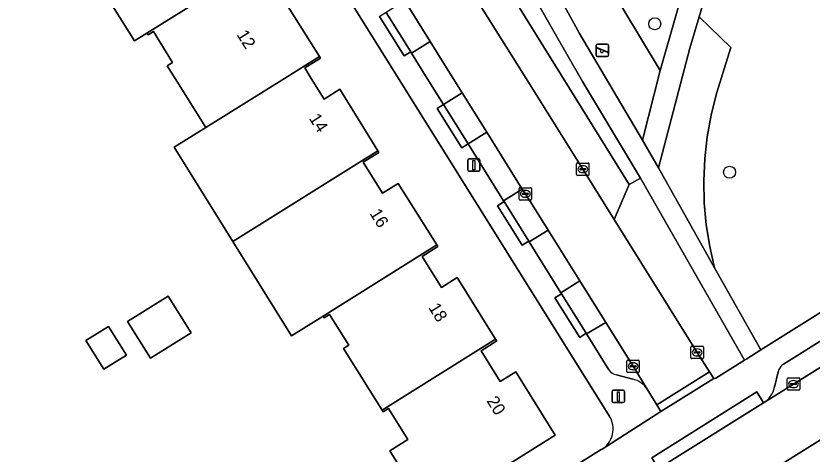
# Model space of a CAD drawing. Extents: x 158835 to 160077, y 386387 to 387778.
# Drawn here: x 159128.3 to 159192.9, y 386969.6 to 387005.1 of the extents above; entities that cross this region are included whole.
import ezdxf

# ---------------------------------------------------------------- set-up
doc = ezdxf.new("R2010")
doc.units = 0
for name, color, linetype in [('IMGEO_Boom', 7, 'Continuous'), ('IMGEO_Erf', 7, 'Continuous'), ('IMGEO_Groenvoorziening', 7, 'Continuous'), ('IMGEO_Kolk', 7, 'Continuous'), ('IMGEO_Lichtmast', 7, 'Continuous'), ('IMGEO_Pand', 7, 'Continuous'), ('IMGEO_Pand_nummerreeks', 7, 'Continuous'), ('IMGEO_Parkeervlak_open', 7, 'Continuous'), ('IMGEO_Rijbaan_lokaal_gesloten', 7, 'Continuous'), ('IMGEO_Rijbaan_lokaal_open', 7, 'Continuous'), ('IMGEO_Speelvoorziening', 7, 'Continuous'), ('IMGEO_Terreindeel_zand', 7, 'Continuous'), ('IMGEO_Voetpad_halfverhard', 7, 'Continuous'), ('IMGEO_Voetpad_open', 7, 'Continuous')]:
    doc.layers.add(name, color=color, linetype=linetype)

msp = doc.modelspace()

# ---------------------------------------------------------------- linework, layer by layer
at = {"layer": 'IMGEO_Boom'}
for centre in [(159180.113, 387004.425), (159186.182, 386992.396)]:
    msp.add_circle(centre, 0.489, dxfattribs=at)
at = {"layer": 'IMGEO_Erf'}
for points in [[(159176.412, 386972.666), (159127.342, 387051.2), (159120.104, 387062.784), (159113.472, 387073.398)], [(159161.825, 386964.711), (159158.624, 386969.839), (159160.082, 386970.749), (159158.521, 386973.249), (159158.088, 386972.979), (159158.003, 386973.115), (159154.887, 386978.106), (159155.319, 386978.376), (159153.753, 386980.885), (159153.321, 386980.615), (159153.236, 386980.751), (159150.668, 386979.153), (159145.903, 386986.785), (159141.135, 386994.421), (159143.709, 386996.028), (159141.229, 387000), (159140.593, 387001.019), (159141.025, 387001.289), (159139.459, 387003.797), (159139.027, 387003.527), (159138.942, 387003.663), (159137.925, 387003.028), (159134.814, 387008.011)], [(159149.792, 387006.756), (159152.922, 387001.77), (159153.007, 387001.634), (159151.737, 387000.844), (159152.262, 387000), (159153.3, 386998.329), (159154.57, 386999.118), (159157.671, 386994.13), (159157.755, 386993.994), (159156.484, 386993.205), (159158.043, 386990.697), (159159.313, 386991.487), (159162.444, 386986.51), (159162.529, 386986.375), (159161.258, 386985.582), (159162.828, 386983.066), (159164.099, 386983.859), (159167.213, 386978.869), (159167.297, 386978.734), (159166.027, 386977.941), (159167.591, 386975.434), (159168.862, 386976.227), (159172.044, 386971.102), (159166.089, 386967.372)], [(159167.663, 386964.86), (159175.771, 386969.935)]]:
    msp.add_lwpolyline(points, dxfattribs=at)
for points in [[(159137.371, 386980.307), (159140.662, 386982.363), (159142.514, 386979.397), (159139.222, 386977.342)], [(159133.992, 386978.764), (159135.834, 386979.914), (159137.289, 386977.585), (159135.446, 386976.434)]]:
    msp.add_lwpolyline(points, close=True, dxfattribs=at)
msp.add_arc((159174.827, 386971.597), 1.912, 299.5884, 33.99371, dxfattribs=at)
at = {"layer": 'IMGEO_Groenvoorziening'}
for points in [[(159145.724, 387044.428), (159144.539, 387040.277), (159153.626, 387025.725), (159163.428, 387009.991), (159169.676, 387000), (159174.277, 386992.643), (159176.816, 386988.577), (159178.034, 386991.406), (159146.011, 387042.982)], [(159146.011, 387042.982), (159178.034, 386991.406), (159178.96, 386991.921), (159174.259, 386999.753), (159172.04, 387003.598), (159170.055, 387007.101), (159163.903, 387018.599), (159150.526, 387042.058)], [(159165.29, 387019.57), (159172.487, 387006.424), (159175.933, 387008.266), (159177.531, 387005.656), (159180.556, 387000.642), (159183.256, 387010.078), (159175.842, 387012.351), (159175.287, 387021.172)], [(159188.5, 387015.039), (159186.664, 387014.954), (159186.637, 387014.948), (159183.711, 387004.977), (159186.276, 387002.514), (159185.499, 387000), (159185.417, 386999.733), (159185.119, 386998.764), (159184.685, 386997.031), (159184.369, 386995.273), (159184.17, 386993.498), (159184.092, 386991.713), (159184.133, 386989.927), (159184.295, 386988.147), (159184.575, 386986.383), (159184.968, 386984.664), (159188.722, 386978.002), (159215.379, 386994.706)]]:
    msp.add_lwpolyline(points, dxfattribs=at)
for points in [[(159184.369, 386995.273), (159184.685, 386997.031), (159185.119, 386998.764), (159185.417, 386999.733), (159185.499, 387000), (159186.276, 387002.514), (159183.711, 387004.977), (159182.965, 387002.434), (159180.415, 386992.744), (159184.968, 386984.664), (159184.575, 386986.383), (159184.295, 386988.147), (159184.133, 386989.927), (159184.092, 386991.713), (159184.17, 386993.498)], [(159187.401, 386977.166), (159178.96, 386991.921), (159178.034, 386991.406), (159176.816, 386988.577), (159183.547, 386977.799), (159184.554, 386976.238), (159184.906, 386975.691), (159185.077, 386975.712)]]:
    msp.add_lwpolyline(points, close=True, dxfattribs=at)
at = {"layer": 'IMGEO_Kolk'}
for p, q in [((159173.781, 386992.217), (159173.781, 386993.069)), ((159173.856, 386993.143), (159174.708, 386993.143)), ((159174.083, 386992.686), (159174.481, 386992.686)), ((159174.269, 386992.923), (159174.294, 386992.923)), ((159174.782, 386993.069), (159174.782, 386992.217)), ((159174.708, 386992.143), (159173.856, 386992.143)), ((159174.04, 386992.637), (159174.04, 386992.649)), ((159174.478, 386992.6), (159174.08, 386992.6)), ((159174.292, 386992.363), (159174.267, 386992.363)), ((159174.524, 386992.649), (159174.524, 386992.637)), ((159169.123, 386990.22), (159169.123, 386991.072)), ((159169.198, 386991.146), (159170.05, 386991.146)), ((159169.611, 386990.926), (159169.636, 386990.926)), ((159170.124, 386991.072), (159170.124, 386990.22)), ((159170.05, 386990.146), (159169.198, 386990.146)), ((159169.382, 386990.64), (159169.382, 386990.652)), ((159169.82, 386990.603), (159169.422, 386990.603)), ((159169.425, 386990.689), (159169.823, 386990.689)), ((159169.634, 386990.366), (159169.609, 386990.366)), ((159169.866, 386990.652), (159169.866, 386990.64)), ((159183.052, 386977.373), (159183.052, 386978.225)), ((159183.127, 386978.299), (159183.979, 386978.299)), ((159183.354, 386977.842), (159183.752, 386977.842)), ((159183.54, 386978.079), (159183.565, 386978.079)), ((159184.053, 386978.225), (159184.053, 386977.373)), ((159177.934, 386977.176), (159178.786, 386977.176)), ((159183.979, 386977.299), (159183.127, 386977.299)), ((159183.311, 386977.793), (159183.311, 386977.805)), ((159183.749, 386977.756), (159183.351, 386977.756)), ((159183.563, 386977.519), (159183.538, 386977.519)), ((159183.795, 386977.805), (159183.795, 386977.793)), ((159177.859, 386976.25), (159177.859, 386977.102)), ((159178.118, 386976.67), (159178.118, 386976.682)), ((159178.556, 386976.633), (159178.158, 386976.633)), ((159178.161, 386976.719), (159178.559, 386976.719)), ((159178.347, 386976.956), (159178.372, 386976.956)), ((159178.602, 386976.682), (159178.602, 386976.67)), ((159178.86, 386977.102), (159178.86, 386976.25)), ((159178.786, 386976.176), (159177.934, 386976.176)), ((159178.37, 386976.396), (159178.345, 386976.396)), ((159190.863, 386974.812), (159190.863, 386975.664)), ((159190.938, 386975.738), (159191.79, 386975.738)), ((159191.122, 386975.232), (159191.122, 386975.244)), ((159191.165, 386975.281), (159191.563, 386975.281)), ((159191.351, 386975.518), (159191.376, 386975.518)), ((159191.606, 386975.244), (159191.606, 386975.232)), ((159191.864, 386975.664), (159191.864, 386974.812)), ((159191.79, 386974.738), (159190.938, 386974.738)), ((159191.56, 386975.195), (159191.162, 386975.195)), ((159191.374, 386974.958), (159191.349, 386974.958))]:
    msp.add_line(p, q, dxfattribs=at)
for points in [[(159173.781, 386992.217), (159173.781, 386993.069)], [(159173.856, 386993.143), (159174.708, 386993.143)], [(159174.782, 386993.069), (159174.782, 386992.217)], [(159174.708, 386992.143), (159173.856, 386992.143)], [(159169.123, 386990.22), (159169.123, 386991.072)], [(159169.198, 386991.146), (159170.05, 386991.146)], [(159170.124, 386991.072), (159170.124, 386990.22)], [(159170.05, 386990.146), (159169.198, 386990.146)], [(159183.052, 386977.373), (159183.052, 386978.225)], [(159183.127, 386978.299), (159183.979, 386978.299)], [(159184.053, 386978.225), (159184.053, 386977.373)], [(159177.934, 386977.176), (159178.786, 386977.176)], [(159183.979, 386977.299), (159183.127, 386977.299)], [(159177.859, 386976.25), (159177.859, 386977.102)], [(159178.86, 386977.102), (159178.86, 386976.25)], [(159178.786, 386976.176), (159177.934, 386976.176)], [(159190.863, 386974.812), (159190.863, 386975.664)], [(159190.938, 386975.738), (159191.79, 386975.738)], [(159191.864, 386975.664), (159191.864, 386974.812)], [(159191.79, 386974.738), (159190.938, 386974.738)]]:
    msp.add_lwpolyline(points, dxfattribs=at)
for centre, radius, start, end in [((159173.858, 386993.067), 0.0765, 91.55205, 178.44795), ((159173.858, 386993.067), 0.0765, 91.55205, 178.44795), ((159174.08, 386992.646), 0.0403, 85.87752, 175.75265), ((159174.485, 386992.648), 0.0386, 1.73085, 96.63898), ((159174.706, 386993.067), 0.0765, 1.55205, 88.44795), ((159174.706, 386993.067), 0.0765, 1.55205, 88.44795), ((159173.858, 386992.219), 0.0765, 181.55205, 268.44795), ((159173.858, 386992.219), 0.0765, 181.55205, 268.44795), ((159174.077, 386992.636), 0.0366, 178.93798, 274.71019), ((159174.481, 386992.643), 0.043, 264.86636, 352.45326), ((159174.706, 386992.219), 0.0765, 271.55205, 358.44795), ((159174.706, 386992.219), 0.0765, 271.55205, 358.44795), ((159169.2, 386991.07), 0.0765, 91.55205, 178.44795), ((159169.2, 386991.07), 0.0765, 91.55205, 178.44795), ((159170.048, 386991.07), 0.0765, 1.55205, 88.44795), ((159170.048, 386991.07), 0.0765, 1.55205, 88.44795), ((159169.2, 386990.222), 0.0765, 181.55205, 268.44795), ((159169.2, 386990.222), 0.0765, 181.55205, 268.44795), ((159169.422, 386990.649), 0.0403, 85.87752, 175.75265), ((159169.419, 386990.639), 0.0366, 178.93798, 274.71019), ((159169.823, 386990.646), 0.043, 264.86636, 352.45326), ((159169.827, 386990.651), 0.0386, 1.73085, 96.63898), ((159170.048, 386990.222), 0.0765, 271.55205, 358.44795), ((159170.048, 386990.222), 0.0765, 271.55205, 358.44795), ((159183.129, 386978.223), 0.0765, 91.55205, 178.44795), ((159183.129, 386978.223), 0.0765, 91.55205, 178.44795), ((159183.351, 386977.802), 0.0403, 85.87752, 175.75265), ((159183.756, 386977.804), 0.0386, 1.73085, 96.63898), ((159183.977, 386978.223), 0.0765, 1.55205, 88.44795), ((159183.977, 386978.223), 0.0765, 1.55205, 88.44795), ((159177.936, 386977.1), 0.0765, 91.55205, 178.44795), ((159177.936, 386977.1), 0.0765, 91.55205, 178.44795), ((159178.784, 386977.1), 0.0765, 1.55205, 88.44795), ((159178.784, 386977.1), 0.0765, 1.55205, 88.44795), ((159183.129, 386977.375), 0.0765, 181.55205, 268.44795), ((159183.129, 386977.375), 0.0765, 181.55205, 268.44795), ((159183.348, 386977.792), 0.0366, 178.93798, 274.71019), ((159183.752, 386977.799), 0.043, 264.86636, 352.45326), ((159183.977, 386977.375), 0.0765, 271.55205, 358.44795), ((159183.977, 386977.375), 0.0765, 271.55205, 358.44795), ((159178.158, 386976.679), 0.0403, 85.87752, 175.75265), ((159178.155, 386976.669), 0.0366, 178.93798, 274.71019), ((159178.559, 386976.676), 0.043, 264.86636, 352.45326), ((159178.563, 386976.681), 0.0386, 1.73085, 96.63898), ((159177.936, 386976.252), 0.0765, 181.55205, 268.44795), ((159177.936, 386976.252), 0.0765, 181.55205, 268.44795), ((159178.784, 386976.252), 0.0765, 271.55205, 358.44795), ((159178.784, 386976.252), 0.0765, 271.55205, 358.44795), ((159190.94, 386975.662), 0.0765, 91.55205, 178.44795), ((159190.94, 386975.662), 0.0765, 91.55205, 178.44795), ((159191.162, 386975.241), 0.0403, 85.87752, 175.75265), ((159191.159, 386975.231), 0.0366, 178.93798, 274.71019), ((159191.563, 386975.238), 0.043, 264.86636, 352.45326), ((159191.567, 386975.243), 0.0386, 1.73085, 96.63898), ((159191.788, 386975.662), 0.0765, 1.55205, 88.44795), ((159191.788, 386975.662), 0.0765, 1.55205, 88.44795), ((159190.94, 386974.814), 0.0765, 181.55205, 268.44795), ((159190.94, 386974.814), 0.0765, 181.55205, 268.44795), ((159191.788, 386974.814), 0.0765, 271.55205, 358.44795), ((159191.788, 386974.814), 0.0765, 271.55205, 358.44795)]:
    msp.add_arc(centre, radius, start, end, dxfattribs=at)
for centre, major_axis, ratio, start_param, end_param in [((159174.268, 386992.643), (-0.387, 0.002), 0.722429, 4.712389, 7.853982), ((159174.293, 386992.643), (-0.39, 0.002), 0.717154, 1.570796, 4.712389), ((159169.61, 386990.646), (-0.387, 0.002), 0.722429, 4.712389, 7.853982), ((159169.635, 386990.646), (-0.39, 0.002), 0.717154, 1.570796, 4.712389), ((159183.539, 386977.799), (-0.387, 0.002), 0.722429, 4.712389, 7.853982), ((159183.564, 386977.799), (-0.39, 0.002), 0.717154, 1.570796, 4.712389), ((159178.346, 386976.676), (-0.387, 0.002), 0.722429, 4.712389, 7.853982), ((159178.371, 386976.676), (-0.39, 0.002), 0.717154, 1.570796, 4.712389), ((159191.35, 386975.238), (-0.387, 0.002), 0.722429, 4.712389, 7.853982), ((159191.375, 386975.238), (-0.39, 0.002), 0.717154, 1.570796, 4.712389)]:
    msp.add_ellipse(centre, major_axis=major_axis, ratio=ratio, start_param=start_param, end_param=end_param, dxfattribs=at)
at = {"layer": 'IMGEO_Lichtmast'}
for p, q in [((159164.949, 386992.573), (159164.949, 386993.373)), ((159164.949, 386993.373), (159164.949, 386992.573)), ((159165.049, 386993.473), (159165.839, 386993.473)), ((159165.839, 386993.473), (159165.049, 386993.473)), ((159165.939, 386993.373), (159165.939, 386992.573)), ((159165.939, 386992.573), (159165.939, 386993.373)), ((159165.839, 386992.473), (159165.049, 386992.473)), ((159165.049, 386992.473), (159165.839, 386992.473)), ((159176.664, 386973.837), (159176.664, 386974.637)), ((159176.664, 386974.637), (159176.664, 386973.837)), ((159176.764, 386974.737), (159177.554, 386974.737)), ((159177.554, 386974.737), (159176.764, 386974.737)), ((159177.654, 386974.637), (159177.654, 386973.837)), ((159177.654, 386973.837), (159177.654, 386974.637)), ((159177.554, 386973.737), (159176.764, 386973.737)), ((159176.764, 386973.737), (159177.554, 386973.737))]:
    msp.add_line(p, q, dxfattribs=at)
for points in [[(159165.369, 386993.348), (159165.519, 386993.348), (159165.519, 386992.598), (159165.369, 386992.598), (159165.369, 386993.348)], [(159177.084, 386974.612), (159177.234, 386974.612), (159177.234, 386973.862), (159177.084, 386973.862), (159177.084, 386974.612)]]:
    msp.add_lwpolyline(points, dxfattribs=at)
for centre, start, end in [((159165.049, 386993.373), 90, 180), ((159165.049, 386993.373), 90, 180), ((159165.839, 386993.373), 0, 90), ((159165.839, 386993.373), 360, 90), ((159165.049, 386992.573), 180, 270), ((159165.049, 386992.573), 180, 270), ((159165.839, 386992.573), 270, 0), ((159165.839, 386992.573), 270, 0), ((159176.764, 386974.637), 90, 180), ((159176.764, 386974.637), 90, 180), ((159177.554, 386974.637), 0, 90), ((159177.554, 386974.637), 360, 90), ((159176.764, 386973.837), 180, 270), ((159176.764, 386973.837), 180, 270), ((159177.554, 386973.837), 270, 0), ((159177.554, 386973.837), 270, 0)]:
    msp.add_arc(centre, 0.1, start, end, dxfattribs=at)
at = {"layer": 'IMGEO_Pand'}
for points in [[(159148.139, 387009.408), (159145.029, 387014.397), (159143.758, 387013.604), (159142.195, 387016.112), (159143.466, 387016.904), (159143.382, 387017.039), (159134.188, 387011.296), (159134.273, 387011.16), (159134.706, 387011.43), (159136.272, 387008.921), (159134.814, 387008.011), (159137.925, 387003.028), (159138.942, 387003.663)], [(159152.922, 387001.77), (159149.792, 387006.756), (159148.521, 387005.964), (159146.953, 387008.48), (159148.224, 387009.272), (159148.139, 387009.408), (159138.942, 387003.663), (159139.027, 387003.527), (159139.459, 387003.797), (159141.025, 387001.289), (159140.593, 387001.019), (159141.229, 387000), (159143.709, 386996.028), (159150.082, 387000)], [(159141.135, 386994.421), (159145.903, 386986.785), (159157.671, 386994.13), (159154.57, 386999.118), (159153.3, 386998.329), (159152.262, 387000), (159151.737, 387000.844), (159153.007, 387001.634), (159152.922, 387001.77), (159150.082, 387000), (159143.709, 386996.028)], [(159150.668, 386979.153), (159153.236, 386980.751), (159162.444, 386986.51), (159159.313, 386991.487), (159158.043, 386990.697), (159156.484, 386993.205), (159157.755, 386993.994), (159157.671, 386994.13), (159145.903, 386986.785)], [(159167.213, 386978.869), (159164.099, 386983.859), (159162.828, 386983.066), (159161.258, 386985.582), (159162.529, 386986.375), (159162.444, 386986.51), (159153.236, 386980.751), (159153.321, 386980.615), (159153.753, 386980.885), (159155.319, 386978.376), (159154.887, 386978.106), (159158.003, 386973.115)], [(159137.371, 386980.307), (159139.222, 386977.342), (159142.514, 386979.397), (159140.662, 386982.363)], [(159133.992, 386978.764), (159135.446, 386976.434), (159137.289, 386977.585), (159135.834, 386979.914)], [(159167.663, 386964.86), (159166.089, 386967.372), (159172.044, 386971.102), (159168.862, 386976.227), (159167.591, 386975.434), (159166.027, 386977.941), (159167.297, 386978.734), (159167.213, 386978.869), (159158.003, 386973.115), (159158.088, 386972.979), (159158.521, 386973.249), (159160.082, 386970.749), (159158.624, 386969.839), (159161.825, 386964.711), (159162.19, 386964.939), (159163.761, 386962.422)]]:
    msp.add_lwpolyline(points, close=True, dxfattribs=at)
at = {"layer": 'IMGEO_Parkeervlak_open'}
for points in [[(159161.917, 387002.979), (159160.404, 387002.032), (159161.672, 387000), (159162.986, 386997.894), (159164.502, 386998.841), (159163.778, 387000)], [(159166.501, 386995.641), (159164.995, 386994.7), (159167.86, 386990.09), (159169.376, 386991.038)], [(159171.462, 386987.703), (159169.937, 386986.749), (159172.507, 386982.632), (159174.036, 386983.587)], [(159201.286, 386973.442), (159200.332, 386974.968), (159194.491, 386971.313), (159190.218, 386968.642), (159191.168, 386967.117), (159191.24, 386967.162)]]:
    msp.add_lwpolyline(points, close=True, dxfattribs=at)
for points in [[(159188.942, 386973.711), (159191.361, 386975.238), (159210.053, 386986.917), (159212.508, 386988.467)], [(159209.11, 386988.453), (159190.557, 386976.85)], [(159176.138, 386980.226), (159174.589, 386979.305), (159176.38, 386976.403)], [(159179.506, 386974.823), (159178.357, 386976.677), (159176.138, 386980.226)], [(159177.017, 386975.976), (159178.334, 386975.646)], [(159190.12, 386976.216), (159189.83, 386974.977)]]:
    msp.add_lwpolyline(points, dxfattribs=at)
for centre, radius, start, end in [((159191.06, 386976.036), 0.957, 121.70076, 169.14423), ((159177.23, 386976.982), 1.028, 214.26302, 258.06674), ((159177.87, 386973.739), 1.963, 33.52945, 76.31608), ((159187.808, 386975.451), 2.077, 303.10029, 346.8064)]:
    msp.add_arc(centre, radius, start, end, dxfattribs=at)
at = {"layer": 'IMGEO_Rijbaan_lokaal_gesloten'}
for points in [[(159210.053, 386986.917), (159191.361, 386975.238), (159188.942, 386973.711), (159180.429, 386968.39), (159177.5, 386966.596), (159158.066, 386954.455), (159131.114, 386937.622)], [(159141.241, 386938.069), (159143.513, 386939.491), (159154.604, 386946.403), (159159.702, 386949.581), (159161.463, 386950.678), (159169.809, 386955.89), (159174.889, 386959.062), (159180.293, 386962.436), (159185.031, 386965.399), (159190.218, 386968.642), (159194.491, 386971.313)]]:
    msp.add_lwpolyline(points, dxfattribs=at)
at = {"layer": 'IMGEO_Rijbaan_lokaal_open'}
msp.add_lwpolyline([(159159.848, 387006.291), (159161.917, 387002.979), (159163.778, 387000), (159164.502, 386998.841), (159166.501, 386995.641), (159169.376, 386991.038), (159169.621, 386990.646), (159171.462, 386987.703), (159174.036, 386983.587), (159176.138, 386980.226), (159178.357, 386976.677), (159179.506, 386974.823), (159180.276, 386973.564), (159184.554, 386976.238), (159183.547, 386977.799), (159176.816, 386988.577), (159174.277, 386992.643), (159169.676, 387000), (159163.428, 387009.991)], dxfattribs=at)
msp.add_lwpolyline([(159184.906, 386975.691), (159184.554, 386976.238), (159180.276, 386973.564), (159180.615, 386973.009)], close=True, dxfattribs=at)
at = {"layer": 'IMGEO_Speelvoorziening'}
for p, q in [((159175.368, 387001.882), (159175.368, 387002.682)), ((159175.368, 387002.682), (159175.368, 387001.882)), ((159175.751, 387002.31), (159175.412, 387002.447)), ((159175.437, 387002.507), (159176.313, 387002.154)), ((159175.468, 387002.782), (159176.258, 387002.782)), ((159176.258, 387002.782), (159175.468, 387002.782)), ((159176.358, 387002.682), (159176.358, 387001.882)), ((159176.358, 387001.882), (159176.358, 387002.682)), ((159176.258, 387001.782), (159175.468, 387001.782)), ((159175.468, 387001.782), (159176.258, 387001.782)), ((159176.289, 387002.094), (159175.949, 387002.231))]:
    msp.add_line(p, q, dxfattribs=at)
for centre, radius, start, end in [((159175.468, 387002.682), 0.1, 90, 180), ((159175.468, 387002.682), 0.1, 90, 180), ((159175.425, 387002.477), 0.0327, 68.07798, 248.07798), ((159176.258, 387002.682), 0.1, 0, 90), ((159176.258, 387002.682), 0.1, 360, 90), ((159175.468, 387001.882), 0.1, 180, 270), ((159175.468, 387001.882), 0.1, 180, 270), ((159175.83, 387002.22), 0.12, 130.99278, 5.16318), ((159176.258, 387001.882), 0.1, 270, 0), ((159176.258, 387001.882), 0.1, 270, 0), ((159176.301, 387002.124), 0.0327, 248.07798, 68.07798)]:
    msp.add_arc(centre, radius, start, end, dxfattribs=at)
at = {"layer": 'IMGEO_Terreindeel_zand'}
msp.add_lwpolyline([(159177.531, 387005.656), (159175.933, 387008.266), (159172.487, 387006.424), (159174.008, 387003.646), (159179.127, 386994.985), (159180.556, 387000.642)], close=True, dxfattribs=at)
at = {"layer": 'IMGEO_Voetpad_halfverhard'}
for points in [[(159179.127, 386994.985), (159174.008, 387003.646), (159172.487, 387006.424), (159165.29, 387019.57), (159163.807, 387022.152), (159151.191, 387044.049)], [(159150.526, 387042.058), (159163.903, 387018.599), (159170.055, 387007.101), (159172.04, 387003.598), (159174.259, 386999.753), (159178.96, 386991.921), (159187.401, 386977.166), (159187.569, 386977.271), (159188.722, 386978.002), (159184.968, 386984.664), (159180.415, 386992.744), (159179.127, 386994.985)], [(159188.554, 387025.1), (159187.483, 387022.904), (159186.448, 387020.557), (159185.484, 387017.735), (159183.479, 387010.855), (159183.256, 387010.078), (159180.556, 387000.642), (159179.127, 386994.985), (159180.415, 386992.744), (159182.965, 387002.434), (159183.711, 387004.977), (159186.637, 387014.948), (159188.051, 387019.766), (159188.674, 387021.163), (159190.397, 387024.474)]]:
    msp.add_lwpolyline(points, dxfattribs=at)
at = {"layer": 'IMGEO_Voetpad_open'}
for points in [[(159113.472, 387073.398), (159120.104, 387062.784), (159127.342, 387051.2), (159176.412, 386972.666)], [(159176.38, 386976.403), (159174.589, 386979.305), (159174.549, 386979.37), (159174.031, 386978.999), (159172.016, 386982.222), (159172.553, 386982.558), (159172.507, 386982.632), (159169.937, 386986.749), (159169.896, 386986.814), (159169.374, 386986.49), (159167.377, 386989.686), (159167.907, 386990.015), (159167.86, 386990.09), (159164.995, 386994.7), (159164.46, 386994.364), (159162.461, 386997.565), (159162.986, 386997.894), (159161.672, 387000), (159160.404, 387002.032), (159160.332, 387002.147), (159159.802, 387001.815), (159157.803, 387005.013), (159157.909, 387005.079)], [(159215.379, 386994.706), (159188.722, 386978.002), (159187.569, 386977.271), (159187.401, 386977.166), (159185.077, 386975.712), (159184.906, 386975.691), (159180.615, 386973.009), (159175.852, 386969.977), (159175.771, 386969.935), (159167.663, 386964.86), (159163.761, 386962.422), (159140.301, 386947.838), (159136.383, 386945.364), (159128.234, 386940.266)], [(159190.557, 386976.85), (159209.11, 386988.453)], [(159178.334, 386975.646), (159177.017, 386975.976)], [(159189.83, 386974.977), (159190.12, 386976.216)], [(159175.771, 386969.935), (159175.852, 386969.977), (159180.615, 386973.009), (159180.276, 386973.564), (159179.506, 386974.823)], [(159180.429, 386968.39), (159179.877, 386969.271), (159188.385, 386974.601), (159188.942, 386973.711)]]:
    msp.add_lwpolyline(points, dxfattribs=at)
for points in [[(159159.848, 387006.291), (159158.332, 387005.344), (159160.332, 387002.147), (159160.404, 387002.032), (159161.917, 387002.979)], [(159158.332, 387005.344), (159157.909, 387005.079), (159157.803, 387005.013), (159159.802, 387001.815), (159160.332, 387002.147)], [(159164.502, 386998.841), (159162.986, 386997.894), (159164.995, 386994.7), (159166.501, 386995.641)], [(159162.986, 386997.894), (159162.461, 386997.565), (159164.46, 386994.364), (159164.995, 386994.7)], [(159169.621, 386990.646), (159169.376, 386991.038), (159167.86, 386990.09), (159167.907, 386990.015), (159169.896, 386986.814), (159169.937, 386986.749), (159171.462, 386987.703)], [(159167.907, 386990.015), (159167.377, 386989.686), (159169.374, 386986.49), (159169.896, 386986.814)], [(159174.036, 386983.587), (159172.507, 386982.632), (159172.553, 386982.558), (159174.549, 386979.37), (159174.589, 386979.305), (159176.138, 386980.226)], [(159172.553, 386982.558), (159172.016, 386982.222), (159174.031, 386978.999), (159174.549, 386979.37)], [(159188.942, 386973.711), (159188.385, 386974.601), (159179.877, 386969.271), (159180.429, 386968.39)]]:
    msp.add_lwpolyline(points, close=True, dxfattribs=at)
for centre, radius, start, end in [((159191.06, 386976.036), 0.957, 121.70076, 169.14423), ((159177.23, 386976.982), 1.028, 214.26302, 258.06674), ((159177.87, 386973.739), 1.963, 33.52945, 76.31608), ((159187.808, 386975.451), 2.077, 303.10029, 346.8064), ((159174.827, 386971.597), 1.912, 299.5884, 33.99371)]:
    msp.add_arc(centre, radius, start, end, dxfattribs=at)

# ---------------------------------------------------------------- texts
at = {"layer": 'IMGEO_Pand_nummerreeks'}
for s, rotation, p in [('12', 302.00012, (159146.181, 387003.546)), ('14', 303.09566, (159152.036, 386996.761)), ('16', 301.97207, (159156.964, 386989.065)), ('18', 301.97207, (159161.729, 386981.432)), ('20', 301.97207, (159166.444, 386973.879))]:
    msp.add_text(s, height=1, rotation=rotation, dxfattribs=at).set_placement(p)

doc.saveas('drawing.dxf')
